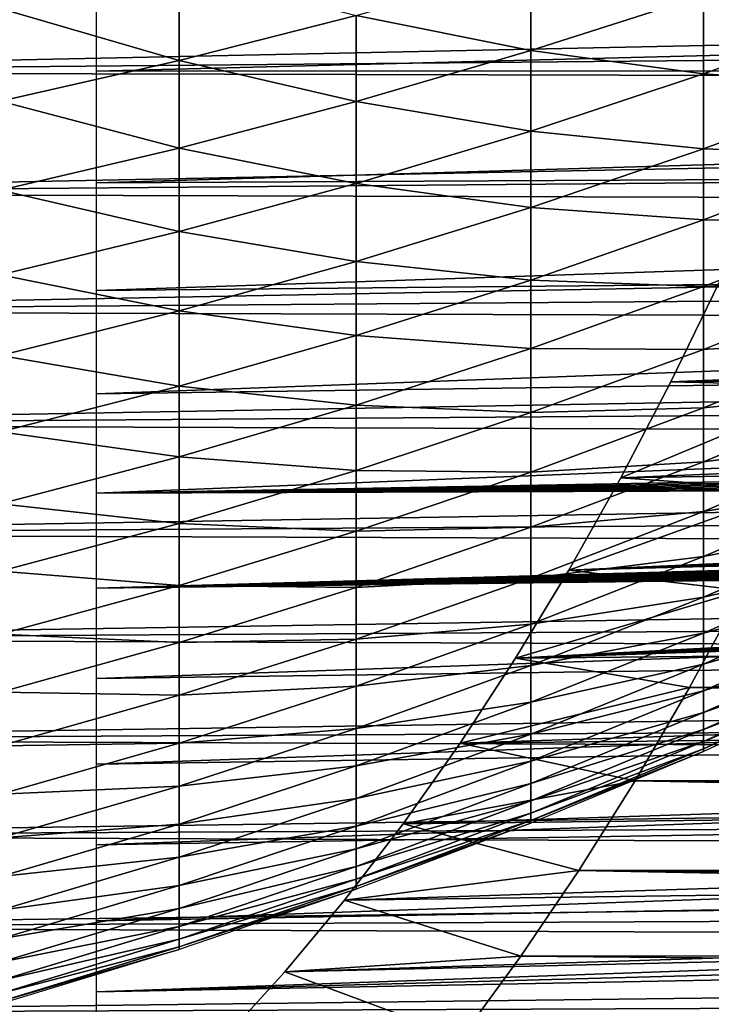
# Model space of a CAD drawing. Header units: millimetres. Extents: x -161 to 161, y -94 to 1149.
# Tile 583 of 656: x 134.89 to 138.54, y -76.34 to -71.15. Entities that reach past the tile are written whole.
import ezdxf

# ---------------------------------------------------------------- set-up
doc = ezdxf.new("R2010")
doc.units = ezdxf.units.MM
doc.header["$LTSCALE"] = 81.481481
for name, color, linetype in [('377', 7, 'CONTINUOUS'), ('381', 7, 'CONTINUOUS'), ('383', 7, 'CONTINUOUS'), ('384', 7, 'CONTINUOUS')]:
    doc.layers.add(name, color=color, linetype=linetype)

msp = doc.modelspace()

# ---------------------------------------------------------------- linework, layer by layer
at = {"layer": '377', "color": 7, "linetype": 'CONTINUOUS', "true_color": 0xaaaaaa}
for points in [[(135.7366, -71.3625, -12.3096), (134.7941, -71.0879, -13.0289), (135.7366, -70.8809, -12.8297), (135.7366, -71.3625, -12.3096)], [(135.7366, -71.3625, -12.3096), (135.7366, -70.8809, -12.8297), (136.6693, -71.125, -12.098), (135.7366, -71.3625, -12.3096)], [(137.591, -71.3095, -11.3474), (136.6693, -71.125, -12.098), (137.591, -70.8648, -11.8661), (137.591, -71.3095, -11.3474)], [(137.591, -71.3095, -11.3474), (137.591, -70.8648, -11.8661), (138.5007, -71.0174, -11.1064), (137.591, -71.3095, -11.3474)], [(138.5007, -71.4329, -10.5825), (137.591, -71.3095, -11.3474), (138.5007, -71.0174, -11.1064), (138.5007, -71.4329, -10.5825)], [(138.5007, -71.4329, -10.5825), (138.5007, -71.0174, -11.1064), (139.3975, -71.1081, -10.3349), (138.5007, -71.4329, -10.5825)], [(134.7941, -71.577, -12.5008), (134.7941, -71.0879, -13.0289), (135.7366, -71.3625, -12.3096), (134.7941, -71.577, -12.5008)], [(139.3975, -71.494, -9.808), (138.5007, -71.4329, -10.5825), (139.3975, -71.1081, -10.3349), (139.3975, -71.494, -9.808)], [(136.6693, -71.5784, -11.5691), (135.7366, -71.3625, -12.3096), (136.6693, -71.125, -12.098), (136.6693, -71.5784, -11.5691)], [(136.6693, -71.5784, -11.5691), (136.6693, -71.125, -12.098), (137.591, -71.3095, -11.3474), (136.6693, -71.5784, -11.5691)], [(137.591, -71.734, -10.812), (136.6693, -71.5784, -11.5691), (137.591, -71.3095, -11.3474), (137.591, -71.734, -10.812)], [(137.591, -71.734, -10.812), (137.591, -71.3095, -11.3474), (138.5007, -71.4329, -10.5825), (137.591, -71.734, -10.812)], [(135.7366, -71.8238, -11.7715), (134.7941, -71.577, -12.5008), (135.7366, -71.3625, -12.3096), (135.7366, -71.8238, -11.7715)], [(135.7366, -71.8238, -11.7715), (135.7366, -71.3625, -12.3096), (136.6693, -71.5784, -11.5691), (135.7366, -71.8238, -11.7715)], [(138.5007, -71.828, -10.0429), (137.591, -71.734, -10.812), (138.5007, -71.4329, -10.5825), (138.5007, -71.828, -10.0429)], [(138.5007, -71.828, -10.0429), (138.5007, -71.4329, -10.5825), (139.3975, -71.494, -9.808), (138.5007, -71.828, -10.0429)], [(139.3975, -71.8595, -9.2667), (138.5007, -71.828, -10.0429), (139.3975, -71.494, -9.808), (139.3975, -71.8595, -9.2667)], [(134.7941, -72.0455, -11.9544), (134.7941, -71.577, -12.5008), (135.7366, -71.8238, -11.7715), (134.7941, -72.0455, -11.9544)], [(136.6693, -72.0112, -11.0233), (135.7366, -71.8238, -11.7715), (136.6693, -71.5784, -11.5691), (136.6693, -72.0112, -11.0233)], [(136.6693, -72.0112, -11.0233), (136.6693, -71.5784, -11.5691), (137.591, -71.734, -10.812), (136.6693, -72.0112, -11.0233)], [(137.591, -72.1377, -10.2608), (136.6693, -72.0112, -11.0233), (137.591, -71.734, -10.812), (137.591, -72.1377, -10.2608)], [(137.591, -72.1377, -10.2608), (137.591, -71.734, -10.812), (138.5007, -71.828, -10.0429), (137.591, -72.1377, -10.2608)], [(135.7366, -72.2642, -11.2162), (134.7941, -72.0455, -11.9544), (135.7366, -71.8238, -11.7715), (135.7366, -72.2642, -11.2162)], [(135.7366, -72.2642, -11.2162), (135.7366, -71.8238, -11.7715), (136.6693, -72.0112, -11.0233), (135.7366, -72.2642, -11.2162)], [(138.5007, -72.2022, -9.4887), (137.591, -72.1377, -10.2608), (138.5007, -71.828, -10.0429), (138.5007, -72.2022, -9.4887)], [(138.5007, -72.2022, -9.4887), (138.5007, -71.828, -10.0429), (139.3975, -71.8595, -9.2667), (138.5007, -72.2022, -9.4887)], [(139.3975, -72.2039, -8.7118), (138.5007, -72.2022, -9.4887), (139.3975, -71.8595, -9.2667), (139.3975, -72.2039, -8.7118)], [(136.6693, -72.4229, -10.4613), (135.7366, -72.2642, -11.2162), (136.6693, -72.0112, -11.0233), (136.6693, -72.4229, -10.4613)], [(136.6693, -72.4229, -10.4613), (136.6693, -72.0112, -11.0233), (137.591, -72.1377, -10.2608), (136.6693, -72.4229, -10.4613)], [(134.7941, -72.4927, -11.3904), (134.7941, -72.0455, -11.9544), (135.7366, -72.2642, -11.2162), (134.7941, -72.4927, -11.3904)], [(137.591, -72.5201, -9.6945), (136.6693, -72.4229, -10.4613), (137.591, -72.1377, -10.2608), (137.591, -72.5201, -9.6945)], [(137.591, -72.5201, -9.6945), (137.591, -72.1377, -10.2608), (138.5007, -72.2022, -9.4887), (137.591, -72.5201, -9.6945)], [(138.5007, -72.5549, -8.9205), (137.591, -72.5201, -9.6945), (138.5007, -72.2022, -9.4887), (138.5007, -72.5549, -8.9205)], [(138.5007, -72.5549, -8.9205), (138.5007, -72.2022, -9.4887), (139.3975, -72.2039, -8.7118), (138.5007, -72.5549, -8.9205)], [(139.3975, -72.5269, -8.1442), (138.5007, -72.5549, -8.9205), (139.3975, -72.2039, -8.7118), (139.3975, -72.5269, -8.1442)], [(135.7366, -72.6831, -10.6444), (134.7941, -72.4927, -11.3904), (135.7366, -72.2642, -11.2162), (135.7366, -72.6831, -10.6444)], [(135.7366, -72.6831, -10.6444), (135.7366, -72.2642, -11.2162), (136.6693, -72.4229, -10.4613), (135.7366, -72.6831, -10.6444)], [(136.6693, -72.8126, -9.884), (135.7366, -72.6831, -10.6444), (136.6693, -72.4229, -10.4613), (136.6693, -72.8126, -9.884)], [(136.6693, -72.8126, -9.884), (136.6693, -72.4229, -10.4613), (137.591, -72.5201, -9.6945), (136.6693, -72.8126, -9.884)], [(134.7941, -72.9181, -10.8097), (134.7941, -72.4927, -11.3904), (135.7366, -72.6831, -10.6444), (134.7941, -72.9181, -10.8097)], [(137.591, -72.8804, -9.114), (136.6693, -72.8126, -9.884), (137.591, -72.5201, -9.6945), (137.591, -72.8804, -9.114)], [(137.591, -72.8804, -9.114), (137.591, -72.5201, -9.6945), (138.5007, -72.5549, -8.9205), (137.591, -72.8804, -9.114)], [(138.5007, -72.8856, -8.3392), (137.591, -72.8804, -9.114), (138.5007, -72.5549, -8.9205), (138.5007, -72.8856, -8.3392)], [(138.5007, -72.8856, -8.3392), (138.5007, -72.5549, -8.9205), (139.3975, -72.5269, -8.1442), (138.5007, -72.8856, -8.3392)], [(139.3975, -72.8278, -7.5645), (138.5007, -72.8856, -8.3392), (139.3975, -72.5269, -8.1442), (139.3975, -72.8278, -7.5645)], [(135.7366, -73.0797, -10.0569), (134.7941, -72.9181, -10.8097), (135.7366, -72.6831, -10.6444), (135.7366, -73.0797, -10.0569)], [(135.7366, -73.0797, -10.0569), (135.7366, -72.6831, -10.6444), (136.6693, -72.8126, -9.884), (135.7366, -73.0797, -10.0569)], [(136.6693, -73.18, -9.2921), (135.7366, -73.0797, -10.0569), (136.6693, -72.8126, -9.884), (136.6693, -73.18, -9.2921)], [(136.6693, -73.18, -9.2921), (136.6693, -72.8126, -9.884), (137.591, -72.8804, -9.114), (136.6693, -73.18, -9.2921)], [(138.5007, -73.1937, -7.7457), (138.5007, -72.8856, -8.3392), (139.3975, -72.8278, -7.5645), (138.5007, -73.1937, -7.7457)], [(139.3975, -73.1063, -6.9738), (138.5007, -73.1937, -7.7457), (139.3975, -72.8278, -7.5645), (139.3975, -73.1063, -6.9738)], [(134.7941, -73.3208, -10.2131), (134.7941, -72.9181, -10.8097), (135.7366, -73.0797, -10.0569), (134.7941, -73.3208, -10.2131)], [(137.591, -73.2182, -8.5201), (136.6693, -73.18, -9.2921), (137.591, -72.8804, -9.114), (137.591, -73.2182, -8.5201)], [(137.591, -73.2182, -8.5201), (137.591, -72.8804, -9.114), (138.5007, -72.8856, -8.3392), (137.591, -73.2182, -8.5201)], [(138.5007, -73.1937, -7.7457), (137.591, -73.2182, -8.5201), (138.5007, -72.8856, -8.3392), (138.5007, -73.1937, -7.7457)], [(135.7366, -73.4535, -9.4547), (134.7941, -73.3208, -10.2131), (135.7366, -73.0797, -10.0569), (135.7366, -73.4535, -9.4547)], [(135.7366, -73.4535, -9.4547), (135.7366, -73.0797, -10.0569), (136.6693, -73.18, -9.2921), (135.7366, -73.4535, -9.4547)], [(138.5007, -73.4789, -7.1408), (138.5007, -73.1937, -7.7457), (139.3975, -73.1063, -6.9738), (138.5007, -73.4789, -7.1408)], [(139.3975, -73.362, -6.3728), (138.5007, -73.4789, -7.1408), (139.3975, -73.1063, -6.9738), (139.3975, -73.362, -6.3728)], [(136.6693, -73.5245, -8.6866), (135.7366, -73.4535, -9.4547), (136.6693, -73.18, -9.2921), (136.6693, -73.5245, -8.6866)], [(136.6693, -73.5245, -8.6866), (136.6693, -73.18, -9.2921), (137.591, -73.2182, -8.5201), (136.6693, -73.5245, -8.6866)], [(137.591, -73.5331, -7.9137), (136.6693, -73.5245, -8.6866), (137.591, -73.2182, -8.5201), (137.591, -73.5331, -7.9137)], [(137.591, -73.5331, -7.9137), (137.591, -73.2182, -8.5201), (138.5007, -73.1937, -7.7457), (137.591, -73.5331, -7.9137)], [(138.5007, -73.4789, -7.1408), (137.591, -73.5331, -7.9137), (138.5007, -73.1937, -7.7457), (138.5007, -73.4789, -7.1408)], [(134.7941, -73.7004, -9.6015), (134.7941, -73.3208, -10.2131), (135.7366, -73.4535, -9.4547), (134.7941, -73.7004, -9.6015)], [(138.5007, -73.7408, -6.5255), (138.5007, -73.4789, -7.1408), (139.3975, -73.362, -6.3728), (138.5007, -73.7408, -6.5255)], [(139.3975, -73.5945, -5.7625), (138.5007, -73.7408, -6.5255), (139.3975, -73.362, -6.3728), (139.3975, -73.5945, -5.7625)], [(135.7366, -73.8039, -8.8386), (134.7941, -73.7004, -9.6015), (135.7366, -73.4535, -9.4547), (135.7366, -73.8039, -8.8386)], [(135.7366, -73.8039, -8.8386), (135.7366, -73.4535, -9.4547), (136.6693, -73.5245, -8.6866), (135.7366, -73.8039, -8.8386)], [(137.591, -73.8245, -7.2957), (137.591, -73.5331, -7.9137), (138.5007, -73.4789, -7.1408), (137.591, -73.8245, -7.2957)], [(138.5007, -73.7408, -6.5255), (137.591, -73.8245, -7.2957), (138.5007, -73.4789, -7.1408), (138.5007, -73.7408, -6.5255)], [(136.6693, -73.8455, -8.0684), (135.7366, -73.8039, -8.8386), (136.6693, -73.5245, -8.6866), (136.6693, -73.8455, -8.0684)], [(136.6693, -73.8455, -8.0684), (136.6693, -73.5245, -8.6866), (137.591, -73.5331, -7.9137), (136.6693, -73.8455, -8.0684)], [(137.591, -73.8245, -7.2957), (136.6693, -73.8455, -8.0684), (137.591, -73.5331, -7.9137), (137.591, -73.8245, -7.2957)], [(138.5007, -73.9788, -5.9005), (138.5007, -73.7408, -6.5255), (139.3975, -73.5945, -5.7625), (138.5007, -73.9788, -5.9005)], [(139.3975, -73.8035, -5.1437), (138.5007, -73.9788, -5.9005), (139.3975, -73.5945, -5.7625), (139.3975, -73.8035, -5.1437)], [(134.7941, -74.0564, -8.9759), (134.7941, -73.7004, -9.6015), (135.7366, -73.8039, -8.8386), (134.7941, -74.0564, -8.9759)], [(137.591, -74.092, -6.667), (137.591, -73.8245, -7.2957), (138.5007, -73.7408, -6.5255), (137.591, -74.092, -6.667)], [(138.5007, -73.9788, -5.9005), (137.591, -74.092, -6.667), (138.5007, -73.7408, -6.5255), (138.5007, -73.9788, -5.9005)], [(135.7366, -74.1306, -8.2096), (134.7941, -74.0564, -8.9759), (135.7366, -73.8039, -8.8386), (135.7366, -74.1306, -8.2096)], [(135.7366, -74.1306, -8.2096), (135.7366, -73.8039, -8.8386), (136.6693, -73.8455, -8.0684), (135.7366, -74.1306, -8.2096)], [(138.5007, -74.1928, -5.2669), (138.5007, -73.9788, -5.9005), (139.3975, -73.8035, -5.1437), (138.5007, -74.1928, -5.2669)], [(139.3975, -73.9886, -4.5174), (138.5007, -74.1928, -5.2669), (139.3975, -73.8035, -5.1437), (139.3975, -73.9886, -4.5174)], [(136.6693, -74.1426, -7.4383), (135.7366, -74.1306, -8.2096), (136.6693, -73.8455, -8.0684), (136.6693, -74.1426, -7.4383)], [(136.6693, -74.1426, -7.4383), (136.6693, -73.8455, -8.0684), (137.591, -73.8245, -7.2957), (136.6693, -74.1426, -7.4383)], [(137.591, -74.092, -6.667), (136.6693, -74.1426, -7.4383), (137.591, -73.8245, -7.2957), (137.591, -74.092, -6.667)], [(137.591, -74.3352, -6.0285), (137.591, -74.092, -6.667), (138.5007, -73.9788, -5.9005), (137.591, -74.3352, -6.0285)], [(138.5007, -74.1928, -5.2669), (137.591, -74.3352, -6.0285), (138.5007, -73.9788, -5.9005), (138.5007, -74.1928, -5.2669)], [(138.5007, -74.3823, -4.6256), (138.5007, -74.1928, -5.2669), (139.3975, -73.9886, -4.5174), (138.5007, -74.3823, -4.6256)], [(139.3975, -74.1495, -3.8844), (138.5007, -74.3823, -4.6256), (139.3975, -73.9886, -4.5174), (139.3975, -74.1495, -3.8844)], [(134.7941, -74.388, -8.337), (134.7941, -74.0564, -8.9759), (135.7366, -74.1306, -8.2096), (134.7941, -74.388, -8.337)], [(136.6693, -74.4153, -6.7973), (136.6693, -74.1426, -7.4383), (137.591, -74.092, -6.667), (136.6693, -74.4153, -6.7973)], [(137.591, -74.3352, -6.0285), (136.6693, -74.4153, -6.7973), (137.591, -74.092, -6.667), (137.591, -74.3352, -6.0285)], [(135.7366, -74.4328, -7.5685), (134.7941, -74.388, -8.337), (135.7366, -74.1306, -8.2096), (135.7366, -74.4328, -7.5685)], [(135.7366, -74.4328, -7.5685), (135.7366, -74.1306, -8.2096), (136.6693, -74.1426, -7.4383), (135.7366, -74.4328, -7.5685)], [(136.6693, -74.4153, -6.7973), (135.7366, -74.4328, -7.5685), (136.6693, -74.1426, -7.4383), (136.6693, -74.4153, -6.7973)], [(138.5007, -74.5471, -3.9775), (138.5007, -74.3823, -4.6256), (139.3975, -74.1495, -3.8844), (138.5007, -74.5471, -3.9775)], [(139.3975, -74.2861, -3.2458), (138.5007, -74.5471, -3.9775), (139.3975, -74.1495, -3.8844), (139.3975, -74.2861, -3.2458)], [(137.591, -74.5538, -5.3812), (137.591, -74.3352, -6.0285), (138.5007, -74.1928, -5.2669), (137.591, -74.5538, -5.3812)], [(138.5007, -74.3823, -4.6256), (137.591, -74.5538, -5.3812), (138.5007, -74.1928, -5.2669), (138.5007, -74.3823, -4.6256)], [(138.5007, -74.687, -3.3235), (138.5007, -74.5471, -3.9775), (139.3975, -74.2861, -3.2458), (138.5007, -74.687, -3.3235)], [(139.3975, -74.3982, -2.6024), (138.5007, -74.687, -3.3235), (139.3975, -74.2861, -3.2458), (139.3975, -74.3982, -2.6024)], [(136.6693, -74.6633, -6.1463), (136.6693, -74.4153, -6.7973), (137.591, -74.3352, -6.0285), (136.6693, -74.6633, -6.1463)], [(137.591, -74.5538, -5.3812), (136.6693, -74.6633, -6.1463), (137.591, -74.3352, -6.0285), (137.591, -74.5538, -5.3812)], [(137.591, -74.7474, -4.7259), (137.591, -74.5538, -5.3812), (138.5007, -74.3823, -4.6256), (137.591, -74.7474, -4.7259)], [(138.5007, -74.5471, -3.9775), (137.591, -74.7474, -4.7259), (138.5007, -74.3823, -4.6256), (138.5007, -74.5471, -3.9775)], [(134.7941, -74.695, -7.686), (134.7941, -74.388, -8.337), (135.7366, -74.4328, -7.5685), (134.7941, -74.695, -7.686)], [(135.7366, -74.7103, -6.9162), (134.7941, -74.695, -7.686), (135.7366, -74.4328, -7.5685), (135.7366, -74.7103, -6.9162)], [(135.7366, -74.7103, -6.9162), (135.7366, -74.4328, -7.5685), (136.6693, -74.4153, -6.7973), (135.7366, -74.7103, -6.9162)], [(136.6693, -74.6633, -6.1463), (135.7366, -74.7103, -6.9162), (136.6693, -74.4153, -6.7973), (136.6693, -74.6633, -6.1463)], [(138.5007, -74.8017, -2.6647), (138.5007, -74.687, -3.3235), (139.3975, -74.3982, -2.6024), (138.5007, -74.8017, -2.6647)], [(139.3975, -74.4855, -1.9551), (138.5007, -74.8017, -2.6647), (139.3975, -74.3982, -2.6024), (139.3975, -74.4855, -1.9551)], [(138.5007, -74.8911, -2.0019), (138.5007, -74.8017, -2.6647), (139.3975, -74.4855, -1.9551), (138.5007, -74.8911, -2.0019)], [(139.3975, -74.548, -1.305), (138.5007, -74.8911, -2.0019), (139.3975, -74.4855, -1.9551), (139.3975, -74.548, -1.305)], [(136.6693, -74.8861, -5.4864), (136.6693, -74.6633, -6.1463), (137.591, -74.5538, -5.3812), (136.6693, -74.8861, -5.4864)], [(137.591, -74.7474, -4.7259), (136.6693, -74.8861, -5.4864), (137.591, -74.5538, -5.3812), (137.591, -74.7474, -4.7259)], [(137.591, -74.9158, -4.0638), (137.591, -74.7474, -4.7259), (138.5007, -74.5471, -3.9775), (137.591, -74.9158, -4.0638)], [(138.5007, -74.687, -3.3235), (137.591, -74.9158, -4.0638), (138.5007, -74.5471, -3.9775), (138.5007, -74.687, -3.3235)], [(138.5007, -74.9551, -1.3363), (138.5007, -74.8911, -2.0019), (139.3975, -74.548, -1.305), (138.5007, -74.9551, -1.3363)], [(139.3975, -74.5855, -0.653), (138.5007, -74.9551, -1.3363), (139.3975, -74.548, -1.305), (139.3975, -74.5855, -0.653)], [(138.5007, -74.9935, -0.6686), (138.5007, -74.9551, -1.3363), (139.3975, -74.5855, -0.653), (138.5007, -74.9935, -0.6686)], [(139.3975, -74.598), (138.5007, -74.9935, -0.6686), (139.3975, -74.5855, -0.653), (139.3975, -74.598)], [(138.5007, -75.0063), (138.5007, -74.9935, -0.6686), (139.3975, -74.598), (138.5007, -75.0063)], [(135.7366, -74.9627, -6.2539), (135.7366, -74.7103, -6.9162), (136.6693, -74.6633, -6.1463), (135.7366, -74.9627, -6.2539)], [(136.6693, -74.8861, -5.4864), (135.7366, -74.9627, -6.2539), (136.6693, -74.6633, -6.1463), (136.6693, -74.8861, -5.4864)], [(137.591, -75.0587, -3.3956), (137.591, -74.9158, -4.0638), (138.5007, -74.687, -3.3235), (137.591, -75.0587, -3.3956)], [(138.5007, -74.8017, -2.6647), (137.591, -75.0587, -3.3956), (138.5007, -74.687, -3.3235), (138.5007, -74.8017, -2.6647)], [(134.7941, -74.9768, -7.0236), (134.7941, -74.695, -7.686), (135.7366, -74.7103, -6.9162), (134.7941, -74.9768, -7.0236)], [(135.7366, -74.9627, -6.2539), (134.7941, -74.9768, -7.0236), (135.7366, -74.7103, -6.9162), (135.7366, -74.9627, -6.2539)], [(136.6693, -75.0836, -4.8183), (136.6693, -74.8861, -5.4864), (137.591, -74.7474, -4.7259), (136.6693, -75.0836, -4.8183)], [(137.591, -74.9158, -4.0638), (136.6693, -75.0836, -4.8183), (137.591, -74.7474, -4.7259), (137.591, -74.9158, -4.0638)], [(137.591, -75.176, -2.7225), (137.591, -75.0587, -3.3956), (138.5007, -74.8017, -2.6647), (137.591, -75.176, -2.7225)], [(138.5007, -74.8911, -2.0019), (137.591, -75.176, -2.7225), (138.5007, -74.8017, -2.6647), (138.5007, -74.8911, -2.0019)], [(135.7366, -75.1894, -5.5823), (135.7366, -74.9627, -6.2539), (136.6693, -74.8861, -5.4864), (135.7366, -75.1894, -5.5823)], [(136.6693, -75.0836, -4.8183), (135.7366, -75.1894, -5.5823), (136.6693, -74.8861, -5.4864), (136.6693, -75.0836, -4.8183)], [(137.591, -75.2673, -2.0454), (137.591, -75.176, -2.7225), (138.5007, -74.8911, -2.0019), (137.591, -75.2673, -2.0454)], [(138.5007, -74.9551, -1.3363), (137.591, -75.2673, -2.0454), (138.5007, -74.8911, -2.0019), (138.5007, -74.9551, -1.3363)], [(136.6693, -75.2552, -4.1432), (136.6693, -75.0836, -4.8183), (137.591, -74.9158, -4.0638), (136.6693, -75.2552, -4.1432)], [(137.591, -75.0587, -3.3956), (136.6693, -75.2552, -4.1432), (137.591, -74.9158, -4.0638), (137.591, -75.0587, -3.3956)], [(134.7941, -75.2331, -6.351), (134.7941, -74.9768, -7.0236), (135.7366, -74.9627, -6.2539), (134.7941, -75.2331, -6.351)], [(135.7366, -75.1894, -5.5823), (134.7941, -75.2331, -6.351), (135.7366, -74.9627, -6.2539), (135.7366, -75.1894, -5.5823)], [(137.591, -75.3326, -1.3653), (137.591, -75.2673, -2.0454), (138.5007, -74.9551, -1.3363), (137.591, -75.3326, -1.3653)], [(138.5007, -74.9935, -0.6686), (137.591, -75.3326, -1.3653), (138.5007, -74.9551, -1.3363), (138.5007, -74.9935, -0.6686)], [(137.591, -75.3719, -0.6831), (137.591, -75.3326, -1.3653), (138.5007, -74.9935, -0.6686), (137.591, -75.3719, -0.6831)], [(138.5007, -75.0063), (137.591, -75.3719, -0.6831), (138.5007, -74.9935, -0.6686), (138.5007, -75.0063)], [(137.591, -75.385), (137.591, -75.3719, -0.6831), (138.5007, -75.0063), (137.591, -75.385)], [(135.7366, -75.3903, -4.9026), (135.7366, -75.1894, -5.5823), (136.6693, -75.0836, -4.8183), (135.7366, -75.3903, -4.9026)], [(136.6693, -75.2552, -4.1432), (135.7366, -75.3903, -4.9026), (136.6693, -75.0836, -4.8183), (136.6693, -75.2552, -4.1432)], [(136.6693, -75.4009, -3.462), (136.6693, -75.2552, -4.1432), (137.591, -75.0587, -3.3956), (136.6693, -75.4009, -3.462)], [(137.591, -75.176, -2.7225), (136.6693, -75.4009, -3.462), (137.591, -75.0587, -3.3956), (137.591, -75.176, -2.7225)], [(134.7941, -75.4634, -5.669), (134.7941, -75.2331, -6.351), (135.7366, -75.1894, -5.5823), (134.7941, -75.4634, -5.669)], [(135.7366, -75.3903, -4.9026), (134.7941, -75.4634, -5.669), (135.7366, -75.1894, -5.5823), (135.7366, -75.3903, -4.9026)], [(136.6693, -75.5204, -2.7757), (136.6693, -75.4009, -3.462), (137.591, -75.176, -2.7225), (136.6693, -75.5204, -2.7757)], [(137.591, -75.2673, -2.0454), (136.6693, -75.5204, -2.7757), (137.591, -75.176, -2.7225), (137.591, -75.2673, -2.0454)], [(135.7366, -75.565, -4.2157), (135.7366, -75.3903, -4.9026), (136.6693, -75.2552, -4.1432), (135.7366, -75.565, -4.2157)], [(136.6693, -75.4009, -3.462), (135.7366, -75.565, -4.2157), (136.6693, -75.2552, -4.1432), (136.6693, -75.4009, -3.462)], [(136.6693, -75.6136, -2.0854), (136.6693, -75.5204, -2.7757), (137.591, -75.2673, -2.0454), (136.6693, -75.6136, -2.0854)], [(137.591, -75.3326, -1.3653), (136.6693, -75.6136, -2.0854), (137.591, -75.2673, -2.0454), (137.591, -75.3326, -1.3653)], [(136.6693, -75.6802, -1.3919), (136.6693, -75.6136, -2.0854), (137.591, -75.3326, -1.3653), (136.6693, -75.6802, -1.3919)], [(137.591, -75.3719, -0.6831), (136.6693, -75.6802, -1.3919), (137.591, -75.3326, -1.3653), (137.591, -75.3719, -0.6831)], [(134.7941, -75.6673, -4.9787), (134.7941, -75.4634, -5.669), (135.7366, -75.3903, -4.9026), (134.7941, -75.6673, -4.9787)], [(135.7366, -75.565, -4.2157), (134.7941, -75.6673, -4.9787), (135.7366, -75.3903, -4.9026), (135.7366, -75.565, -4.2157)], [(135.7366, -75.7132, -3.5226), (135.7366, -75.565, -4.2157), (136.6693, -75.4009, -3.462), (135.7366, -75.7132, -3.5226)], [(136.6693, -75.5204, -2.7757), (135.7366, -75.7132, -3.5226), (136.6693, -75.4009, -3.462), (136.6693, -75.5204, -2.7757)], [(136.6693, -75.7202, -0.6965), (136.6693, -75.6802, -1.3919), (137.591, -75.3719, -0.6831), (136.6693, -75.7202, -0.6965)], [(137.591, -75.385), (136.6693, -75.7202, -0.6965), (137.591, -75.3719, -0.6831), (137.591, -75.385)], [(136.6693, -75.7335), (136.6693, -75.7202, -0.6965), (137.591, -75.385), (136.6693, -75.7335)], [(135.7366, -75.8348, -2.8243), (135.7366, -75.7132, -3.5226), (136.6693, -75.5204, -2.7757), (135.7366, -75.8348, -2.8243)], [(136.6693, -75.6136, -2.0854), (135.7366, -75.8348, -2.8243), (136.6693, -75.5204, -2.7757), (136.6693, -75.6136, -2.0854)], [(134.7941, -75.8447, -4.2811), (134.7941, -75.6673, -4.9787), (135.7366, -75.565, -4.2157), (134.7941, -75.8447, -4.2811)], [(135.7366, -75.7132, -3.5226), (134.7941, -75.8447, -4.2811), (135.7366, -75.565, -4.2157), (135.7366, -75.7132, -3.5226)], [(135.7366, -75.9296, -2.1218), (135.7366, -75.8348, -2.8243), (136.6693, -75.6136, -2.0854), (135.7366, -75.9296, -2.1218)], [(136.6693, -75.6802, -1.3919), (135.7366, -75.9296, -2.1218), (136.6693, -75.6136, -2.0854), (136.6693, -75.6802, -1.3919)], [(135.7366, -75.9974, -1.4163), (135.7366, -75.9296, -2.1218), (136.6693, -75.6802, -1.3919), (135.7366, -75.9974, -1.4163)], [(136.6693, -75.7202, -0.6965), (135.7366, -75.9974, -1.4163), (136.6693, -75.6802, -1.3919), (136.6693, -75.7202, -0.6965)], [(134.7941, -75.9953, -3.5773), (134.7941, -75.8447, -4.2811), (135.7366, -75.7132, -3.5226), (134.7941, -75.9953, -3.5773)], [(135.7366, -75.8348, -2.8243), (134.7941, -75.9953, -3.5773), (135.7366, -75.7132, -3.5226), (135.7366, -75.8348, -2.8243)], [(135.7366, -76.0381, -0.7087), (135.7366, -75.9974, -1.4163), (136.6693, -75.7202, -0.6965), (135.7366, -76.0381, -0.7087)], [(136.6693, -75.7335), (135.7366, -76.0381, -0.7087), (136.6693, -75.7202, -0.6965), (136.6693, -75.7335)], [(135.7366, -76.0517), (135.7366, -76.0381, -0.7087), (136.6693, -75.7335), (135.7366, -76.0517)], [(134.7941, -76.1188, -2.8681), (134.7941, -75.9953, -3.5773), (135.7366, -75.8348, -2.8243), (134.7941, -76.1188, -2.8681)], [(135.7366, -75.9296, -2.1218), (134.7941, -76.1188, -2.8681), (135.7366, -75.8348, -2.8243), (135.7366, -75.9296, -2.1218)], [(134.7941, -76.215, -2.1548), (134.7941, -76.1188, -2.8681), (135.7366, -75.9296, -2.1218), (134.7941, -76.215, -2.1548)], [(135.7366, -75.9974, -1.4163), (134.7941, -76.215, -2.1548), (135.7366, -75.9296, -2.1218), (135.7366, -75.9974, -1.4163)], [(134.7941, -76.2839, -1.4383), (134.7941, -76.215, -2.1548), (135.7366, -75.9974, -1.4163), (134.7941, -76.2839, -1.4383)], [(135.7366, -76.0381, -0.7087), (134.7941, -76.2839, -1.4383), (135.7366, -75.9974, -1.4163), (135.7366, -76.0381, -0.7087)], [(134.7941, -76.3252, -0.7197), (134.7941, -76.2839, -1.4383), (135.7366, -76.0381, -0.7087), (134.7941, -76.3252, -0.7197)], [(135.7366, -76.0517), (134.7941, -76.3252, -0.7197), (135.7366, -76.0381, -0.7087), (135.7366, -76.0517)], [(134.7941, -76.339), (134.7941, -76.3252, -0.7197), (135.7366, -76.0517), (134.7941, -76.339)]]:
    msp.add_3dface(points, dxfattribs=at)
at = {"layer": '381', "color": 7, "linetype": 'CONTINUOUS', "true_color": 0xaaaaaa}
for points in [[(131.8, -70.763, 17.852), (131.8, -71.4231, 17.3454), (160.3087, -70.8238, 17.8069), (131.8, -70.763, 17.852)], [(160.3087, -70.8238, 17.8069), (131.8, -71.4231, 17.3454), (160.3087, -71.1618, 17.5506), (160.3087, -70.8238, 17.8069)], [(160.3087, -71.1618, 17.5506), (131.8, -71.4231, 17.3454), (160.3087, -71.4952, 17.2876), (160.3087, -71.1618, 17.5506)], [(131.8, -71.4231, 17.3454), (131.8, -72.0638, 16.8145), (160.3087, -71.4952, 17.2876), (131.8, -71.4231, 17.3454)], [(160.3087, -71.4952, 17.2876), (131.8, -72.0638, 16.8145), (160.3087, -71.8236, 17.0183), (160.3087, -71.4952, 17.2876)], [(160.3087, -71.8236, 17.0183), (131.8, -72.0638, 16.8145), (160.3087, -72.1462, 16.7433), (160.3087, -71.8236, 17.0183)], [(131.8, -72.0638, 16.8145), (131.8, -72.6843, 16.26), (160.3087, -72.1462, 16.7433), (131.8, -72.0638, 16.8145)], [(160.3087, -72.1462, 16.7433), (131.8, -72.6843, 16.26), (160.3087, -72.4627, 16.4629), (160.3087, -72.1462, 16.7433)], [(160.3087, -72.4627, 16.4629), (131.8, -72.6843, 16.26), (160.3087, -72.7735, 16.1767), (160.3087, -72.4627, 16.4629)], [(131.8, -72.6843, 16.26), (131.8, -73.2835, 15.6827), (160.3087, -72.7735, 16.1767), (131.8, -72.6843, 16.26)], [(160.3087, -72.7735, 16.1767), (131.8, -73.2835, 15.6827), (160.3087, -73.0788, 15.8848), (160.3087, -72.7735, 16.1767)], [(160.3087, -73.0788, 15.8848), (131.8, -73.2835, 15.6827), (160.3087, -73.3784, 15.5872), (160.3087, -73.0788, 15.8848)], [(131.8, -73.2835, 15.6827), (131.8, -73.8608, 15.0834), (160.3087, -73.3784, 15.5872), (131.8, -73.2835, 15.6827)], [(160.3087, -73.3784, 15.5872), (131.8, -73.8608, 15.0834), (160.3087, -73.6723, 15.284), (160.3087, -73.3784, 15.5872)], [(160.3087, -73.6723, 15.284), (131.8, -73.8608, 15.0834), (160.3087, -73.9605, 14.9753), (160.3087, -73.6723, 15.284)], [(131.8, -73.8608, 15.0834), (131.8, -74.4152, 14.463), (160.3087, -73.9605, 14.9753), (131.8, -73.8608, 15.0834)], [(160.3087, -73.9605, 14.9753), (131.8, -74.4152, 14.463), (160.3087, -74.2427, 14.6611), (160.3087, -73.9605, 14.9753)], [(138.427, -74.6701, -14.2617), (138.7046, -74.1579, -14.8569), (160.3087, -74.5422, -14.4142), (138.427, -74.6701, -14.2617)], [(160.3087, -74.2427, 14.6611), (131.8, -74.4152, 14.463), (160.3087, -74.519, 14.3415), (160.3087, -74.2427, 14.6611)], [(131.8, -74.4152, 14.463), (131.8, -74.9461, 13.8222), (160.3087, -74.519, 14.3415), (131.8, -74.4152, 14.463)], [(160.3087, -74.519, 14.3415), (131.8, -74.9461, 13.8222), (160.3087, -74.7892, 14.0167), (160.3087, -74.519, 14.3415)], [(160.3087, -74.8118, -14.0889), (138.427, -74.6701, -14.2617), (160.3087, -74.5422, -14.4142), (160.3087, -74.8118, -14.0889)], [(138.1403, -75.1618, -13.6467), (138.427, -74.6701, -14.2617), (160.3087, -75.0753, -13.7586), (138.1403, -75.1618, -13.6467)], [(160.3087, -75.0753, -13.7586), (138.427, -74.6701, -14.2617), (160.3087, -74.8118, -14.0889), (160.3087, -75.0753, -13.7586)], [(160.3087, -74.7892, 14.0167), (131.8, -74.9461, 13.8222), (160.3087, -75.0532, 13.6868), (160.3087, -74.7892, 14.0167)], [(131.8, -74.9461, 13.8222), (131.8, -75.4526, 13.1621), (160.3087, -75.0532, 13.6868), (131.8, -74.9461, 13.8222)], [(160.3087, -75.0532, 13.6868), (131.8, -75.4526, 13.1621), (160.3087, -75.311, 13.3518), (160.3087, -75.0532, 13.6868)], [(160.3087, -75.3326, -13.4232), (138.1403, -75.1618, -13.6467), (160.3087, -75.0753, -13.7586), (160.3087, -75.3326, -13.4232)], [(137.8437, -75.6351, -13.0107), (138.1403, -75.1618, -13.6467), (160.3087, -75.5834, -13.083), (137.8437, -75.6351, -13.0107)], [(160.3087, -75.5834, -13.083), (138.1403, -75.1618, -13.6467), (160.3087, -75.3326, -13.4232), (160.3087, -75.5834, -13.083)], [(160.3087, -75.311, 13.3518), (131.8, -75.4526, 13.1621), (160.3087, -75.5624, 13.0121), (160.3087, -75.311, 13.3518)], [(131.8, -75.4526, 13.1621), (131.8, -75.9341, 12.4835), (160.3087, -75.5624, 13.0121), (131.8, -75.4526, 13.1621)], [(160.3087, -75.5624, 13.0121), (131.8, -75.9341, 12.4835), (160.3087, -75.8072, 12.6676), (160.3087, -75.5624, 13.0121)], [(160.3087, -75.8277, -12.7381), (137.8437, -75.6351, -13.0107), (160.3087, -75.5834, -13.083), (160.3087, -75.8277, -12.7381)], [(137.5382, -76.0875, -12.3557), (137.8437, -75.6351, -13.0107), (160.3087, -76.0654, -12.3886), (137.5382, -76.0875, -12.3557)], [(160.3087, -76.0654, -12.3886), (137.8437, -75.6351, -13.0107), (160.3087, -75.8277, -12.7381), (160.3087, -76.0654, -12.3886)], [(160.3087, -75.8072, 12.6676), (131.8, -75.9341, 12.4835), (160.3087, -76.0455, 12.3185), (160.3087, -75.8072, 12.6676)], [(131.8, -75.9341, 12.4835), (131.8, -76.3899, 11.7873), (160.3087, -76.0455, 12.3185), (131.8, -75.9341, 12.4835)], [(160.3087, -76.0455, 12.3185), (131.8, -76.3899, 11.7873), (160.3087, -76.277, 11.965), (160.3087, -76.0455, 12.3185)], [(137.2249, -76.5163, -11.6837), (137.5382, -76.0875, -12.3557), (160.3087, -76.2964, -12.0348), (137.2249, -76.5163, -11.6837)], [(160.3087, -76.2964, -12.0348), (137.5382, -76.0875, -12.3557), (160.3087, -76.0654, -12.3886), (160.3087, -76.2964, -12.0348)], [(160.3087, -76.277, 11.965), (131.8, -76.3899, 11.7873), (160.3087, -76.5018, 11.6073), (160.3087, -76.277, 11.965)], [(160.3087, -76.5206, -11.6767), (137.2249, -76.5163, -11.6837), (160.3087, -76.2964, -12.0348), (160.3087, -76.5206, -11.6767)]]:
    msp.add_3dface(points, dxfattribs=at)
at = {"layer": '383', "color": 7, "linetype": 'CONTINUOUS', "true_color": 0xaaaaaa}
for points in [[(135.3, -70.8101, 16.234), (155.3174, -70.9045, 15.2401), (135.3, -71.4186, 15.719), (135.3, -70.8101, 16.234)], [(155.3174, -70.9045, 15.2401), (155.3174, -71.4124, 14.7811), (135.3, -71.4186, 15.719), (155.3174, -70.9045, 15.2401)], [(155.3174, -71.4124, 14.7811), (155.3174, -71.905, 14.3049), (135.3, -72.0072, 15.1812), (155.3174, -71.4124, 14.7811)], [(135.3, -71.4186, 15.719), (155.3174, -71.4124, 14.7811), (135.3, -72.0072, 15.1812), (135.3, -71.4186, 15.719)], [(155.3174, -71.905, 14.3049), (155.3174, -72.3812, 13.8124), (135.3, -72.5749, 14.6215), (155.3174, -71.905, 14.3049)], [(135.3, -72.0072, 15.1812), (155.3174, -71.905, 14.3049), (135.3, -72.5749, 14.6215), (135.3, -72.0072, 15.1812)], [(155.3174, -72.3812, 13.8124), (155.3174, -72.8401, 13.3045), (135.3, -73.121, 14.0406), (155.3174, -72.3812, 13.8124)], [(135.3, -72.5749, 14.6215), (155.3174, -72.3812, 13.8124), (135.3, -73.121, 14.0406), (135.3, -72.5749, 14.6215)], [(138.5844, -72.5335, -14.5993), (138.33, -73.0566, -14.0535), (155.3174, -72.3811, -13.9124), (138.5844, -72.5335, -14.5993)], [(155.3174, -72.3811, -13.9124), (138.33, -73.0566, -14.0535), (155.3174, -72.8401, -13.4045), (155.3174, -72.3811, -13.9124)], [(155.3174, -72.8401, 13.3045), (155.3174, -73.2814, 12.7816), (135.3, -73.6446, 13.4394), (155.3174, -72.8401, 13.3045)], [(135.3, -73.121, 14.0406), (155.3174, -72.8401, 13.3045), (135.3, -73.6446, 13.4394), (135.3, -73.121, 14.0406)], [(138.33, -73.0566, -14.0535), (138.0656, -73.5629, -13.4865), (155.3174, -72.8401, -13.4045), (138.33, -73.0566, -14.0535)], [(155.3174, -72.8401, -13.4045), (138.0656, -73.5629, -13.4865), (155.3174, -73.2814, -12.8816), (155.3174, -72.8401, -13.4045)], [(155.3174, -73.2814, 12.7816), (155.3212, -73.3343, 12.7163), (135.3, -73.6446, 13.4394), (155.3174, -73.2814, 12.7816)], [(138.0656, -73.5629, -13.4865), (137.792, -74.0498, -12.8998), (155.3174, -73.2814, -12.8816), (138.0656, -73.5629, -13.4865)], [(155.3174, -73.2814, -12.8816), (137.792, -74.0498, -12.8998), (155.3212, -73.3345, -12.8161), (155.3174, -73.2814, -12.8816)], [(155.3212, -73.3343, 12.7163), (155.3309, -73.3855, 12.6522), (135.3, -73.6446, 13.4394), (155.3212, -73.3343, 12.7163)], [(155.3212, -73.3345, -12.8161), (137.792, -74.0498, -12.8998), (155.3309, -73.3858, -12.7518), (155.3212, -73.3345, -12.8161)], [(155.3309, -73.3855, 12.6522), (155.3465, -73.435, 12.5894), (135.3, -73.6446, 13.4394), (155.3309, -73.3855, 12.6522)], [(155.3309, -73.3858, -12.7518), (137.792, -74.0498, -12.8998), (155.3466, -73.4354, -12.6889), (155.3309, -73.3858, -12.7518)], [(155.3465, -73.435, 12.5894), (155.368, -73.4828, 12.5279), (135.3, -73.6446, 13.4394), (155.3465, -73.435, 12.5894)], [(155.3466, -73.4354, -12.6889), (137.792, -74.0498, -12.8998), (155.3682, -73.4833, -12.6273), (155.3466, -73.4354, -12.6889)], [(155.368, -73.4828, 12.5279), (155.3959, -73.5293, 12.4672), (135.3, -73.6446, 13.4394), (155.368, -73.4828, 12.5279)], [(155.3682, -73.4833, -12.6273), (137.792, -74.0498, -12.8998), (155.3962, -73.5298, -12.5665), (155.3682, -73.4833, -12.6273)], [(155.3959, -73.5293, 12.4672), (155.4299, -73.5744, 12.4075), (135.3, -73.6446, 13.4394), (155.3959, -73.5293, 12.4672)], [(155.3962, -73.5298, -12.5665), (137.792, -74.0498, -12.8998), (155.4304, -73.575, -12.5067), (155.3962, -73.5298, -12.5665)], [(155.4299, -73.5744, 12.4075), (155.4694, -73.6173, 12.3498), (135.3, -74.145, 12.8188), (155.4299, -73.5744, 12.4075)], [(135.3, -73.6446, 13.4394), (155.4299, -73.5744, 12.4075), (135.3, -74.145, 12.8188), (135.3, -73.6446, 13.4394)], [(137.792, -74.0498, -12.8998), (137.5096, -74.5156, -12.2942), (155.4304, -73.575, -12.5067), (137.792, -74.0498, -12.8998)], [(155.4304, -73.575, -12.5067), (137.5096, -74.5156, -12.2942), (155.47, -73.6179, -12.449), (155.4304, -73.575, -12.5067)], [(155.4694, -73.6173, 12.3498), (155.5135, -73.6573, 12.2953), (135.3, -74.145, 12.8188), (155.4694, -73.6173, 12.3498)], [(155.47, -73.6179, -12.449), (137.5096, -74.5156, -12.2942), (155.5142, -73.6579, -12.3945), (155.47, -73.6179, -12.449)], [(155.5135, -73.6573, 12.2953), (155.5626, -73.6945, 12.2438), (135.3, -74.145, 12.8188), (155.5135, -73.6573, 12.2953)], [(155.5626, -73.6945, 12.2438), (155.6171, -73.7292, 12.1949), (135.3, -74.145, 12.8188), (155.5626, -73.6945, 12.2438)], [(155.5142, -73.6579, -12.3945), (137.5096, -74.5156, -12.2942), (155.5635, -73.695, -12.343), (155.5142, -73.6579, -12.3945)], [(155.5635, -73.695, -12.343), (137.5096, -74.5156, -12.2942), (155.618, -73.7297, -12.2942), (155.5635, -73.695, -12.343)], [(155.6171, -73.7292, 12.1949), (155.6757, -73.7609, 12.1495), (135.3, -74.145, 12.8188), (155.6171, -73.7292, 12.1949)], [(155.618, -73.7297, -12.2942), (137.5096, -74.5156, -12.2942), (155.6766, -73.7614, -12.2489), (155.618, -73.7297, -12.2942)], [(155.6757, -73.7609, 12.1495), (155.7372, -73.7891, 12.1084), (135.3, -74.145, 12.8188), (155.6757, -73.7609, 12.1495)], [(155.7372, -73.7891, 12.1084), (155.8021, -73.8138, 12.0715), (135.3, -74.145, 12.8188), (155.7372, -73.7891, 12.1084)], [(155.6766, -73.7614, -12.2489), (137.5096, -74.5156, -12.2942), (155.7381, -73.7895, -12.2078), (155.6766, -73.7614, -12.2489)], [(155.7381, -73.7895, -12.2078), (137.5096, -74.5156, -12.2942), (155.8028, -73.8141, -12.1711), (155.7381, -73.7895, -12.2078)], [(155.8021, -73.8138, 12.0715), (155.8707, -73.8353, 12.0386), (135.3, -74.145, 12.8188), (155.8021, -73.8138, 12.0715)], [(155.8707, -73.8353, 12.0386), (155.9418, -73.8534, 12.01), (135.3, -74.145, 12.8188), (155.8707, -73.8353, 12.0386)], [(155.9418, -73.8534, 12.01), (156.0141, -73.8678, 11.9863), (135.3, -74.145, 12.8188), (155.9418, -73.8534, 12.01)], [(155.8028, -73.8141, -12.1711), (137.5096, -74.5156, -12.2942), (155.8712, -73.8355, -12.1383), (155.8028, -73.8141, -12.1711)], [(155.8712, -73.8355, -12.1383), (137.5096, -74.5156, -12.2942), (155.9421, -73.8535, -12.1099), (155.8712, -73.8355, -12.1383)], [(155.9421, -73.8535, -12.1099), (137.5096, -74.5156, -12.2942), (156.0143, -73.8678, -12.0862), (155.9421, -73.8535, -12.1099)], [(156.0141, -73.8678, 11.9863), (156.0875, -73.8785, 11.9675), (135.3, -74.145, 12.8188), (156.0141, -73.8678, 11.9863)], [(156.0875, -73.8785, 11.9675), (156.1625, -73.8856, 11.9534), (135.3, -74.145, 12.8188), (156.0875, -73.8785, 11.9675)], [(156.1625, -73.8856, 11.9534), (156.2391, -73.8892, 11.944), (135.3, -74.145, 12.8188), (156.1625, -73.8856, 11.9534)], [(156.2391, -73.8892, 11.944), (156.3174, -73.8892, 11.9393), (135.3, -74.145, 12.8188), (156.2391, -73.8892, 11.944)], [(135.3, -74.145, 12.8188), (156.3174, -73.8892, 11.9393), (135.3, -74.6215, 12.1796), (135.3, -74.145, 12.8188)], [(135.3, -74.6215, 12.1796), (156.3174, -73.8892, 11.9393), (156.3174, -74.3369, 11.304), (135.3, -74.6215, 12.1796)], [(156.0143, -73.8678, -12.0862), (137.5096, -74.5156, -12.2942), (156.0876, -73.8785, -12.0675), (156.0143, -73.8678, -12.0862)], [(156.0876, -73.8785, -12.0675), (137.5096, -74.5156, -12.2942), (156.1625, -73.8856, -12.0534), (156.0876, -73.8785, -12.0675)], [(156.1625, -73.8856, -12.0534), (137.5096, -74.5156, -12.2942), (156.2391, -73.8891, -12.044), (156.1625, -73.8856, -12.0534)], [(156.2391, -73.8891, -12.044), (137.5096, -74.5156, -12.2942), (156.3174, -73.8892, -12.0393), (156.2391, -73.8891, -12.044)], [(156.3174, -73.8892, -12.0393), (137.5096, -74.5156, -12.2942), (156.3174, -74.3369, -11.404), (156.3174, -73.8892, -12.0393)], [(135.3, -75.0734, 11.5228), (135.3, -74.6215, 12.1796), (156.3174, -74.3369, 11.304), (135.3, -75.0734, 11.5228)], [(156.3174, -74.76, 10.6519), (135.3, -75.0734, 11.5228), (156.3174, -74.3369, 11.304), (156.3174, -74.76, 10.6519)], [(137.5096, -74.5156, -12.2942), (137.2176, -74.9625, -11.6682), (156.3174, -74.3369, -11.404), (137.5096, -74.5156, -12.2942)], [(156.3174, -74.3369, -11.404), (137.2176, -74.9625, -11.6682), (156.3174, -74.76, -10.7518), (156.3174, -74.3369, -11.404)], [(135.3, -75.5001, 10.8493), (135.3, -75.0734, 11.5228), (156.3174, -74.76, 10.6519), (135.3, -75.5001, 10.8493)], [(156.3174, -75.1577, 9.984), (135.3, -75.5001, 10.8493), (156.3174, -74.76, 10.6519), (156.3174, -75.1577, 9.984)], [(137.2176, -74.9625, -11.6682), (136.917, -75.3887, -11.0233), (156.3174, -74.76, -10.7518), (137.2176, -74.9625, -11.6682)], [(156.3174, -74.76, -10.7518), (136.917, -75.3887, -11.0233), (156.3174, -75.1578, -10.0839), (156.3174, -74.76, -10.7518)], [(135.3, -75.9009, 10.1601), (135.3, -75.5001, 10.8493), (156.3174, -75.1577, 9.984), (135.3, -75.9009, 10.1601)], [(156.3174, -75.5296, 9.3012), (135.3, -75.9009, 10.1601), (156.3174, -75.1577, 9.984), (156.3174, -75.5296, 9.3012)], [(136.917, -75.3887, -11.0233), (136.6086, -75.7915, -10.362), (156.3174, -75.1578, -10.0839), (136.917, -75.3887, -11.0233)], [(156.3174, -75.1578, -10.0839), (136.6086, -75.7915, -10.362), (156.3174, -75.5297, -9.4012), (156.3174, -75.1578, -10.0839)], [(135.3, -76.2752, 9.4562), (135.3, -75.9009, 10.1601), (156.3174, -75.5296, 9.3012), (135.3, -76.2752, 9.4562)], [(156.3174, -75.7057, 8.9546), (135.3, -76.2752, 9.4562), (156.3174, -75.5296, 9.3012), (156.3174, -75.7057, 8.9546)], [(136.6086, -75.7915, -10.362), (136.293, -76.1694, -9.6853), (156.3174, -75.5297, -9.4012), (136.6086, -75.7915, -10.362)], [(156.3174, -75.5297, -9.4012), (136.293, -76.1694, -9.6853), (156.3174, -75.7058, -9.0545), (156.3174, -75.5297, -9.4012)], [(156.3174, -75.8751, 8.6046), (135.3, -76.2752, 9.4562), (156.3174, -75.7057, 8.9546), (156.3174, -75.8751, 8.6046)], [(136.293, -76.1694, -9.6853), (135.9698, -76.5239, -8.9921), (156.3174, -75.7058, -9.0545), (136.293, -76.1694, -9.6853)], [(156.3174, -75.7058, -9.0545), (135.9698, -76.5239, -8.9921), (156.3174, -75.8752, -8.7046), (156.3174, -75.7058, -9.0545)], [(135.3, -76.6225, 8.7386), (135.3, -76.2752, 9.4562), (156.3174, -75.8751, 8.6046), (135.3, -76.6225, 8.7386)], [(156.3174, -76.0378, 8.2514), (135.3, -76.6225, 8.7386), (156.3174, -75.8751, 8.6046), (156.3174, -76.0378, 8.2514)], [(156.3174, -75.8752, -8.7046), (135.9698, -76.5239, -8.9921), (156.3174, -76.0378, -8.3514), (156.3174, -75.8752, -8.7046)], [(156.3174, -76.1937, 7.8952), (135.3, -76.6225, 8.7386), (156.3174, -76.0378, 8.2514), (156.3174, -76.1937, 7.8952)], [(135.9698, -76.5239, -8.9921), (135.6388, -76.855, -8.2822), (156.3174, -76.0378, -8.3514), (135.9698, -76.5239, -8.9921)], [(156.3174, -76.0378, -8.3514), (135.6388, -76.855, -8.2822), (156.3174, -76.1937, -7.9951), (156.3174, -76.0378, -8.3514)], [(135.3, -76.9424, 8.0083), (135.3, -76.6225, 8.7386), (156.3174, -76.1937, 7.8952), (135.3, -76.9424, 8.0083)], [(156.3174, -76.3427, 7.536), (135.3, -76.9424, 8.0083), (156.3174, -76.1937, 7.8952), (156.3174, -76.3427, 7.536)], [(135.6388, -76.855, -8.2822), (135.3, -77.1628, -7.5558), (156.3174, -76.1937, -7.9951), (135.6388, -76.855, -8.2822)], [(156.3174, -76.1937, -7.9951), (135.3, -77.1628, -7.5558), (156.3174, -76.3427, -7.636), (156.3174, -76.1937, -7.9951)]]:
    msp.add_3dface(points, dxfattribs=at)
at = {"layer": '384', "color": 7, "linetype": 'CONTINUOUS', "true_color": 0xaaaaaa}
for points in [[(139.2309, -73.0777, -15.9855), (138.33, -73.0566, -14.0535), (138.5844, -72.5335, -14.5993), (139.2309, -73.0777, -15.9855)], [(139.2309, -73.0777, -15.9855), (138.0656, -73.5629, -13.4865), (138.33, -73.0566, -14.0535), (139.2309, -73.0777, -15.9855)], [(139.2309, -73.0777, -15.9855), (138.9727, -73.6262, -15.432), (138.0656, -73.5629, -13.4865), (139.2309, -73.0777, -15.9855)], [(138.9727, -73.6262, -15.432), (137.792, -74.0498, -12.8998), (138.0656, -73.5629, -13.4865), (138.9727, -73.6262, -15.432)], [(138.9727, -73.6262, -15.432), (138.7046, -74.1579, -14.8569), (137.792, -74.0498, -12.8998), (138.9727, -73.6262, -15.432)], [(138.7046, -74.1579, -14.8569), (137.5096, -74.5156, -12.2942), (137.792, -74.0498, -12.8998), (138.7046, -74.1579, -14.8569)], [(138.7046, -74.1579, -14.8569), (138.427, -74.6701, -14.2617), (137.5096, -74.5156, -12.2942), (138.7046, -74.1579, -14.8569)], [(138.427, -74.6701, -14.2617), (137.2176, -74.9625, -11.6682), (137.5096, -74.5156, -12.2942), (138.427, -74.6701, -14.2617)], [(138.427, -74.6701, -14.2617), (138.1403, -75.1618, -13.6467), (137.2176, -74.9625, -11.6682), (138.427, -74.6701, -14.2617)], [(138.1403, -75.1618, -13.6467), (136.917, -75.3887, -11.0233), (137.2176, -74.9625, -11.6682), (138.1403, -75.1618, -13.6467)], [(138.1403, -75.1618, -13.6467), (137.8437, -75.6351, -13.0107), (136.917, -75.3887, -11.0233), (138.1403, -75.1618, -13.6467)], [(137.8437, -75.6351, -13.0107), (136.6086, -75.7915, -10.362), (136.917, -75.3887, -11.0233), (137.8437, -75.6351, -13.0107)], [(137.8437, -75.6351, -13.0107), (137.5382, -76.0875, -12.3557), (136.6086, -75.7915, -10.362), (137.8437, -75.6351, -13.0107)], [(137.5382, -76.0875, -12.3557), (136.293, -76.1694, -9.6853), (136.6086, -75.7915, -10.362), (137.5382, -76.0875, -12.3557)], [(137.5382, -76.0875, -12.3557), (137.2249, -76.5163, -11.6837), (136.293, -76.1694, -9.6853), (137.5382, -76.0875, -12.3557)], [(137.2249, -76.5163, -11.6837), (135.9698, -76.5239, -8.9921), (136.293, -76.1694, -9.6853), (137.2249, -76.5163, -11.6837)]]:
    msp.add_3dface(points, dxfattribs=at)

doc.saveas('drawing.dxf')
